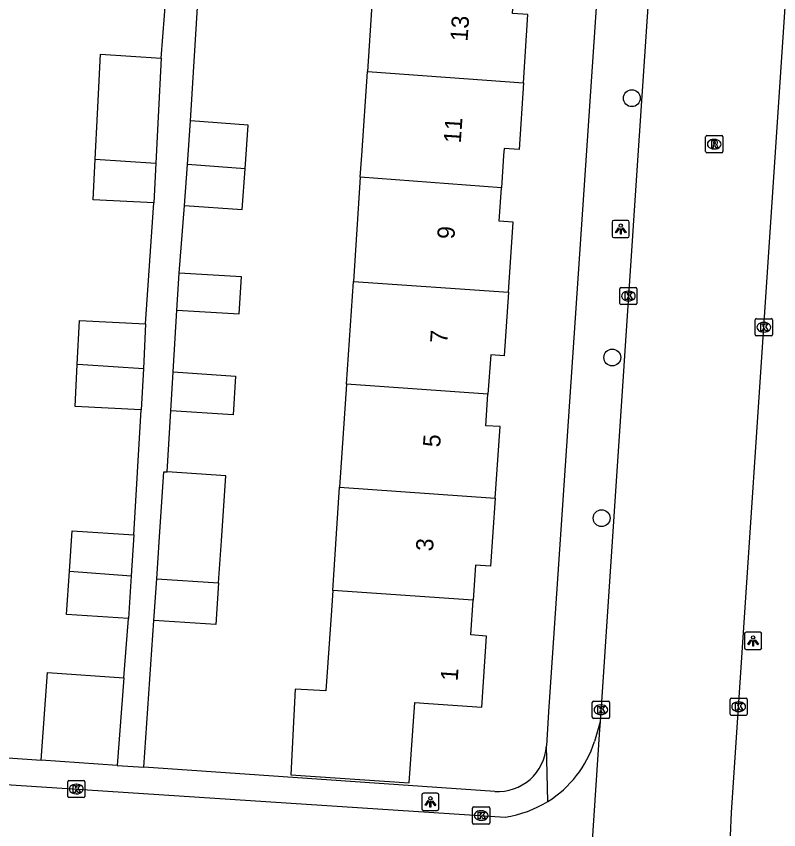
# Model space of a CAD drawing. Extents: x 161848 to 162726, y 385382 to 386521.
# Drawn here: x 162400.92 to 162445.21, y 385460.85 to 385508.07 of the extents above; entities that cross this region are included whole.
import ezdxf

# ---------------------------------------------------------------- set-up
doc = ezdxf.new("R2010")
doc.units = 0
for name, color, linetype in [('IMGEO_Boom', 7, 'Continuous'), ('IMGEO_Kolk', 7, 'Continuous'), ('IMGEO_Lichtpunt', 7, 'Continuous'), ('IMGEO_Pand', 7, 'Continuous'), ('IMGEO_Pand_nummerreeks', 7, 'Continuous'), ('IMGEO_Rijbaan_lokaal_gesloten', 7, 'Continuous'), ('IMGEO_Rijbaan_lokaal_open', 7, 'Continuous'), ('IMGEO_Rioolput', 7, 'Continuous'), ('IMGEO_Voetpad_open', 7, 'Continuous')]:
    doc.layers.add(name, color=color, linetype=linetype)

msp = doc.modelspace()

# ---------------------------------------------------------------- linework, layer by layer
at = {"layer": 'IMGEO_Boom'}
for centre in [(162436.672, 385503.315), (162435.539, 385488.266), (162434.92, 385478.936)]:
    msp.add_circle(centre, 0.489, dxfattribs=at)
at = {"layer": 'IMGEO_Kolk'}
for p, q in [((162435.973, 385491.405), (162435.973, 385492.257)), ((162436.048, 385492.331), (162436.9, 385492.331)), ((162436.461, 385492.111), (162436.486, 385492.111)), ((162436.974, 385492.257), (162436.974, 385491.405)), ((162436.484, 385491.551), (162436.459, 385491.551)), ((162436.9, 385491.331), (162436.048, 385491.331)), ((162443.84, 385489.591), (162443.84, 385490.443)), ((162443.915, 385490.517), (162444.767, 385490.517)), ((162444.328, 385490.297), (162444.353, 385490.297)), ((162444.841, 385490.443), (162444.841, 385489.591)), ((162444.351, 385489.737), (162444.326, 385489.737)), ((162444.767, 385489.517), (162443.915, 385489.517)), ((162442.379, 385467.56), (162442.379, 385468.412)), ((162442.454, 385468.486), (162443.306, 385468.486)), ((162443.38, 385468.412), (162443.38, 385467.56)), ((162434.378, 385467.383), (162434.378, 385468.235)), ((162434.453, 385468.309), (162435.305, 385468.309)), ((162434.866, 385468.089), (162434.891, 385468.089)), ((162435.379, 385468.235), (162435.379, 385467.383)), ((162442.867, 385468.266), (162442.892, 385468.266)), ((162434.889, 385467.529), (162434.864, 385467.529)), ((162443.306, 385467.486), (162442.454, 385467.486)), ((162442.89, 385467.706), (162442.865, 385467.706)), ((162435.305, 385467.309), (162434.453, 385467.309)), ((162403.982, 385463.709), (162404.834, 385463.709)), ((162403.907, 385462.783), (162403.907, 385463.635)), ((162404.395, 385463.489), (162404.42, 385463.489)), ((162404.908, 385463.635), (162404.908, 385462.783)), ((162404.834, 385462.709), (162403.982, 385462.709)), ((162404.418, 385462.929), (162404.393, 385462.929)), ((162427.425, 385461.245), (162427.425, 385462.097)), ((162427.5, 385462.171), (162428.352, 385462.171)), ((162427.913, 385461.951), (162427.938, 385461.951)), ((162428.426, 385462.097), (162428.426, 385461.245)), ((162427.936, 385461.391), (162427.911, 385461.391)), ((162428.352, 385461.171), (162427.5, 385461.171))]:
    msp.add_line(p, q, dxfattribs=at)
for points in [[(162435.973, 385491.405), (162435.973, 385492.257)], [(162436.048, 385492.331), (162436.9, 385492.331)], [(162436.294, 385492.031), (162436.417, 385492.031), (162436.417, 385491.88), (162436.547, 385492.031), (162436.711, 385492.031), (162436.565, 385491.88), (162436.718, 385491.631), (162436.566, 385491.631), (162436.481, 385491.795), (162436.417, 385491.728), (162436.417, 385491.631), (162436.294, 385491.631), (162436.294, 385492.031)], [(162436.974, 385492.257), (162436.974, 385491.405)], [(162436.9, 385491.331), (162436.048, 385491.331)], [(162443.84, 385489.591), (162443.84, 385490.443)], [(162443.915, 385490.517), (162444.767, 385490.517)], [(162444.161, 385490.217), (162444.284, 385490.217), (162444.284, 385490.066), (162444.414, 385490.217), (162444.578, 385490.217), (162444.432, 385490.066), (162444.585, 385489.817), (162444.433, 385489.817), (162444.348, 385489.981), (162444.284, 385489.914), (162444.284, 385489.817), (162444.161, 385489.817), (162444.161, 385490.217)], [(162444.841, 385490.443), (162444.841, 385489.591)], [(162444.767, 385489.517), (162443.915, 385489.517)], [(162442.379, 385467.56), (162442.379, 385468.412)], [(162442.454, 385468.486), (162443.306, 385468.486)], [(162443.38, 385468.412), (162443.38, 385467.56)], [(162434.378, 385467.383), (162434.378, 385468.235)], [(162434.453, 385468.309), (162435.305, 385468.309)], [(162434.699, 385468.009), (162434.822, 385468.009), (162434.822, 385467.858), (162434.952, 385468.009), (162435.116, 385468.009), (162434.97, 385467.858), (162435.123, 385467.609), (162434.971, 385467.609), (162434.886, 385467.773), (162434.822, 385467.706), (162434.822, 385467.609), (162434.699, 385467.609), (162434.699, 385468.009)], [(162435.379, 385468.235), (162435.379, 385467.383)], [(162442.7, 385468.186), (162442.823, 385468.186), (162442.823, 385468.035), (162442.953, 385468.186), (162443.117, 385468.186), (162442.971, 385468.035), (162443.124, 385467.786), (162442.972, 385467.786), (162442.887, 385467.95), (162442.823, 385467.883), (162442.823, 385467.786), (162442.7, 385467.786), (162442.7, 385468.186)], [(162443.306, 385467.486), (162442.454, 385467.486)], [(162435.305, 385467.309), (162434.453, 385467.309)], [(162403.982, 385463.709), (162404.834, 385463.709)], [(162403.907, 385462.783), (162403.907, 385463.635)], [(162404.228, 385463.409), (162404.351, 385463.409), (162404.351, 385463.258), (162404.481, 385463.409), (162404.645, 385463.409), (162404.499, 385463.258), (162404.652, 385463.009), (162404.5, 385463.009), (162404.415, 385463.173), (162404.351, 385463.106), (162404.351, 385463.009), (162404.228, 385463.009), (162404.228, 385463.409)], [(162404.908, 385463.635), (162404.908, 385462.783)], [(162404.834, 385462.709), (162403.982, 385462.709)], [(162427.425, 385461.245), (162427.425, 385462.097)], [(162427.5, 385462.171), (162428.352, 385462.171)], [(162427.746, 385461.871), (162427.869, 385461.871), (162427.869, 385461.72), (162427.999, 385461.871), (162428.163, 385461.871), (162428.017, 385461.72), (162428.17, 385461.471), (162428.018, 385461.471), (162427.933, 385461.635), (162427.869, 385461.568), (162427.869, 385461.471), (162427.746, 385461.471), (162427.746, 385461.871)], [(162428.426, 385462.097), (162428.426, 385461.245)], [(162428.352, 385461.171), (162427.5, 385461.171)]]:
    msp.add_lwpolyline(points, dxfattribs=at)
for centre, start, end in [((162436.05, 385492.255), 91.552, 178.448), ((162436.05, 385492.255), 91.552, 178.448), ((162436.898, 385492.255), 1.552, 88.448), ((162436.898, 385492.255), 1.552, 88.448), ((162436.05, 385491.407), 181.552, 268.448), ((162436.05, 385491.407), 181.552, 268.448), ((162436.898, 385491.407), 271.552, 358.448), ((162436.898, 385491.407), 271.552, 358.448), ((162443.917, 385490.441), 91.552, 178.448), ((162443.917, 385490.441), 91.552, 178.448), ((162444.765, 385490.441), 1.552, 88.448), ((162444.765, 385490.441), 1.552, 88.448), ((162443.917, 385489.593), 181.552, 268.448), ((162443.917, 385489.593), 181.552, 268.448), ((162444.765, 385489.593), 271.552, 358.448), ((162444.765, 385489.593), 271.552, 358.448), ((162442.456, 385468.41), 91.552, 178.448), ((162442.456, 385468.41), 91.552, 178.448), ((162443.304, 385468.41), 1.552, 88.448), ((162443.304, 385468.41), 1.552, 88.448), ((162434.455, 385468.233), 91.552, 178.448), ((162434.455, 385468.233), 91.552, 178.448), ((162435.303, 385468.233), 1.552, 88.448), ((162435.303, 385468.233), 1.552, 88.448), ((162442.456, 385467.562), 181.552, 268.448), ((162442.456, 385467.562), 181.552, 268.448), ((162443.304, 385467.562), 271.552, 358.448), ((162443.304, 385467.562), 271.552, 358.448), ((162434.455, 385467.385), 181.552, 268.448), ((162434.455, 385467.385), 181.552, 268.448), ((162435.303, 385467.385), 271.552, 358.448), ((162435.303, 385467.385), 271.552, 358.448), ((162403.984, 385463.633), 91.552, 178.448), ((162403.984, 385463.633), 91.552, 178.448), ((162404.832, 385463.633), 1.552, 88.448), ((162404.832, 385463.633), 1.552, 88.448), ((162403.984, 385462.785), 181.552, 268.448), ((162403.984, 385462.785), 181.552, 268.448), ((162404.832, 385462.785), 271.552, 358.448), ((162404.832, 385462.785), 271.552, 358.448), ((162427.502, 385462.095), 91.552, 178.448), ((162427.502, 385462.095), 91.552, 178.448), ((162428.35, 385462.095), 1.552, 88.448), ((162428.35, 385462.095), 1.552, 88.448), ((162427.502, 385461.247), 181.552, 268.448), ((162427.502, 385461.247), 181.552, 268.448), ((162428.35, 385461.247), 271.552, 358.448), ((162428.35, 385461.247), 271.552, 358.448)]:
    msp.add_arc(centre, 0.0765, start, end, dxfattribs=at)
for centre, major_axis, ratio, start_param, end_param in [((162436.46, 385491.831), (-0.387, 0.002), 0.722429, 4.712389, 7.853982), ((162436.485, 385491.831), (-0.39, 0.002), 0.717154, 1.570796, 4.712389), ((162444.327, 385490.017), (-0.387, 0.002), 0.722429, 4.712389, 7.853982), ((162444.352, 385490.017), (-0.39, 0.002), 0.717154, 1.570796, 4.712389), ((162434.865, 385467.809), (-0.387, 0.002), 0.722429, 4.712389, 7.853982), ((162434.89, 385467.809), (-0.39, 0.002), 0.717154, 1.570796, 4.712389), ((162442.866, 385467.986), (-0.387, 0.002), 0.722429, 4.712389, 7.853982), ((162442.891, 385467.986), (-0.39, 0.002), 0.717154, 1.570796, 4.712389), ((162404.394, 385463.209), (-0.387, 0.002), 0.722429, 4.712389, 7.853982), ((162404.419, 385463.209), (-0.39, 0.002), 0.717154, 1.570796, 4.712389), ((162427.912, 385461.671), (-0.387, 0.002), 0.722429, 4.712389, 7.853982), ((162427.937, 385461.671), (-0.39, 0.002), 0.717154, 1.570796, 4.712389)]:
    msp.add_ellipse(centre, major_axis=major_axis, ratio=ratio, start_param=start_param, end_param=end_param, dxfattribs=at)
at = {"layer": 'IMGEO_Lichtpunt'}
for p, q in [((162435.531, 385496.126), (162435.531, 385495.319)), ((162435.531, 385496.126), (162435.531, 385495.319)), ((162436.433, 385496.221), (162435.625, 385496.221)), ((162436.433, 385496.221), (162435.625, 385496.221)), ((162436.527, 385495.319), (162436.527, 385496.126)), ((162436.527, 385495.319), (162436.527, 385496.126)), ((162435.625, 385495.225), (162436.433, 385495.225)), ((162435.625, 385495.225), (162436.433, 385495.225)), ((162443.22, 385472.215), (162443.22, 385471.408)), ((162443.22, 385472.215), (162443.22, 385471.408)), ((162444.122, 385472.31), (162443.314, 385472.31)), ((162444.122, 385472.31), (162443.314, 385472.31)), ((162444.216, 385471.408), (162444.216, 385472.215)), ((162444.216, 385471.408), (162444.216, 385472.215)), ((162443.314, 385471.314), (162444.122, 385471.314)), ((162443.314, 385471.314), (162444.122, 385471.314)), ((162424.475, 385462.869), (162424.475, 385462.062)), ((162424.475, 385462.869), (162424.475, 385462.062)), ((162425.377, 385462.964), (162424.569, 385462.964)), ((162425.377, 385462.964), (162424.569, 385462.964)), ((162425.471, 385462.062), (162425.471, 385462.869)), ((162425.471, 385462.062), (162425.471, 385462.869)), ((162424.569, 385461.968), (162425.377, 385461.968)), ((162424.569, 385461.968), (162425.377, 385461.968))]:
    msp.add_line(p, q, dxfattribs=at)
for points in [[(162435.905, 385495.79), (162435.944, 385495.762), (162435.756, 385495.5), (162435.718, 385495.527), (162435.905, 385495.79)], [(162436.117, 385495.762), (162436.155, 385495.789), (162436.342, 385495.527), (162436.303, 385495.499), (162436.117, 385495.762)], [(162436.007, 385495.742), (162436.054, 385495.742), (162436.054, 385495.42), (162436.007, 385495.42), (162436.007, 385495.742)], [(162443.594, 385471.879), (162443.633, 385471.851), (162443.445, 385471.589), (162443.407, 385471.616), (162443.594, 385471.879)], [(162443.696, 385471.831), (162443.743, 385471.831), (162443.743, 385471.509), (162443.696, 385471.509), (162443.696, 385471.831)], [(162443.806, 385471.851), (162443.844, 385471.878), (162444.031, 385471.616), (162443.992, 385471.588), (162443.806, 385471.851)], [(162424.849, 385462.533), (162424.888, 385462.505), (162424.7, 385462.243), (162424.662, 385462.27), (162424.849, 385462.533)], [(162424.951, 385462.485), (162424.998, 385462.485), (162424.998, 385462.163), (162424.951, 385462.163), (162424.951, 385462.485)], [(162425.061, 385462.505), (162425.099, 385462.532), (162425.286, 385462.27), (162425.247, 385462.242), (162425.061, 385462.505)]]:
    msp.add_lwpolyline(points, dxfattribs=at)
for centre in [(162436.03, 385495.924), (162443.719, 385472.013), (162424.974, 385462.667)]:
    msp.add_circle(centre, 0.0994, dxfattribs=at)
for centre, start, end in [((162435.625, 385496.126), 90, 180), ((162435.625, 385496.126), 90, 180), ((162436.433, 385496.126), 0, 90), ((162436.433, 385496.126), 0, 90), ((162435.625, 385495.319), 180, 270), ((162435.625, 385495.319), 180, 270), ((162436.433, 385495.319), 270, 0), ((162436.433, 385495.319), 270, 360), ((162443.314, 385472.215), 90, 180), ((162443.314, 385472.215), 90, 180), ((162444.122, 385472.215), 0, 90), ((162444.122, 385472.215), 0, 90), ((162443.314, 385471.408), 180, 270), ((162443.314, 385471.408), 180, 270), ((162444.122, 385471.408), 270, 0), ((162444.122, 385471.408), 270, 360), ((162424.569, 385462.869), 90, 180), ((162424.569, 385462.869), 90, 180), ((162425.377, 385462.869), 0, 90), ((162425.377, 385462.869), 0, 90), ((162424.569, 385462.062), 180, 270), ((162424.569, 385462.062), 180, 270), ((162425.377, 385462.062), 270, 0), ((162425.377, 385462.062), 270, 360)]:
    msp.add_arc(centre, 0.0946, start, end, dxfattribs=at)
at = {"layer": 'IMGEO_Pand'}
for points in [[(162421.714, 385510.843), (162421.314, 385504.866)], [(162430.38, 385504.214), (162430.642, 385508.18), (162429.752, 385508.239), (162429.886, 385510.273)], [(162405.5, 385499.78), (162405.632, 385502.406), (162405.806, 385505.866), (162409.327, 385505.639)], [(162409.327, 385505.639), (162409.155, 385502.229), (162409.02, 385499.549)], [(162420.904, 385498.73), (162420.989, 385500), (162421.314, 385504.866)], [(162421.314, 385504.866), (162430.38, 385504.214)], [(162430.38, 385504.214), (162430.125, 385500.339), (162429.25, 385500.396), (162429.223, 385500), (162429.095, 385498.122)], [(162410.864, 385499.475), (162411.045, 385502)], [(162414.216, 385499.226), (162414.397, 385501.761), (162411.045, 385502)], [(162408.904, 385497.243), (162405.382, 385497.42), (162405.5, 385499.78)], [(162405.5, 385499.78), (162409.02, 385499.549)], [(162409.02, 385499.549), (162408.904, 385497.243)], [(162410.694, 385497.089), (162410.864, 385499.475)], [(162410.694, 385497.089), (162414.047, 385496.85), (162414.216, 385499.226)], [(162414.216, 385499.226), (162410.864, 385499.475)], [(162420.904, 385498.73), (162420.499, 385492.669)], [(162429.095, 385498.122), (162420.904, 385498.73)], [(162429.511, 385492.064), (162429.789, 385496.12), (162428.963, 385496.176), (162429.095, 385498.122)], [(162410.248, 385491.008), (162410.376, 385493.152)], [(162410.248, 385491.008), (162413.869, 385490.793), (162413.997, 385492.937), (162410.376, 385493.152)], [(162420.101, 385486.721), (162420.499, 385492.669)], [(162420.499, 385492.669), (162429.511, 385492.064)], [(162429.511, 385492.064), (162429.257, 385488.361), (162428.476, 385488.415), (162428.32, 385486.143)], [(162404.466, 385487.85), (162404.595, 385490.412), (162408.434, 385490.219)], [(162408.434, 385490.219), (162408.303, 385487.602)], [(162408.184, 385485.233), (162404.344, 385485.426), (162404.466, 385487.85)], [(162408.303, 385487.602), (162404.788, 385487.832), (162404.466, 385487.85)], [(162408.303, 385487.602), (162408.184, 385485.233)], [(162409.9, 385485.159), (162410.035, 385487.429)], [(162410.035, 385487.429), (162413.654, 385487.174), (162413.521, 385484.943), (162409.9, 385485.159)], [(162420.101, 385486.721), (162419.7, 385480.727)], [(162428.32, 385486.143), (162420.101, 385486.721)], [(162428.733, 385480.099), (162429.018, 385484.249), (162428.194, 385484.305), (162428.32, 385486.143)], [(162409.079, 385475.422), (162409.244, 385477.86), (162409.499, 385481.634), (162409.69, 385481.621)], [(162412.671, 385475.178), (162412.836, 385477.617), (162413.091, 385481.391), (162409.69, 385481.621)], [(162419.299, 385474.728), (162419.7, 385480.727)], [(162419.7, 385480.727), (162428.733, 385480.099)], [(162428.733, 385480.099), (162428.463, 385476.154), (162427.595, 385476.213), (162427.455, 385474.174)], [(162404.007, 385475.856), (162404.165, 385478.202), (162407.757, 385477.96)], [(162407.757, 385477.96), (162407.597, 385475.591)], [(162407.429, 385473.101), (162403.837, 385473.343), (162404.007, 385475.856)], [(162404.007, 385475.856), (162407.597, 385475.591)], [(162407.597, 385475.591), (162407.429, 385473.101)], [(162408.916, 385473), (162409.079, 385475.422)], [(162412.671, 385475.178), (162412.508, 385472.758), (162408.916, 385473)], [(162409.079, 385475.422), (162412.671, 385475.178)], [(162419.299, 385474.728), (162419.222, 385473.577), (162418.902, 385468.907), (162417.114, 385468.999), (162416.861, 385464.042), (162423.738, 385463.564), (162424.063, 385468.232), (162424.856, 385468.178), (162427.958, 385467.965), (162428.24, 385472.092), (162427.317, 385472.155), (162427.455, 385474.174)], [(162427.455, 385474.174), (162419.299, 385474.728)], [(162402.369, 385464.886), (162402.741, 385469.977), (162407.163, 385469.663)], [(162407.163, 385469.663), (162406.774, 385464.58)], [(162406.774, 385464.58), (162402.369, 385464.886)]]:
    msp.add_lwpolyline(points, dxfattribs=at)
at = {"layer": 'IMGEO_Rijbaan_lokaal_gesloten'}
for points in [[(162442.418, 385580.396), (162442.248, 385577.631), (162439.944, 385543.379), (162439.699, 385539.748), (162437.017, 385500), (162434.834, 385467.105)], [(162442.399, 385460.482), (162442.465, 385461.839), (162450.162, 385577.468), (162450.352, 385579.883)], [(162434.834, 385467.105), (162434.805, 385466.668), (162433.595, 385448.457), (162433.536, 385447.496)]]:
    msp.add_lwpolyline(points, dxfattribs=at)
at = {"layer": 'IMGEO_Rijbaan_lokaal_open'}
for points in [[(162434.834, 385467.105), (162434.504, 385465.962)], [(162384.026, 385464.541), (162429.312, 385461.583)]]:
    msp.add_lwpolyline(points, dxfattribs=at)
for centre, radius, start, end in [((162428.418, 385467.911), 6.39, 302.0042, 342.2435), ((162428.411, 385467.927), 6.407, 278.0819, 301.9839)]:
    msp.add_arc(centre, radius, start, end, dxfattribs=at)
at = {"layer": 'IMGEO_Rioolput'}
for p, q in [((162440.963, 385500.222), (162440.963, 385501.074)), ((162441.038, 385501.148), (162441.89, 385501.148)), ((162441.964, 385501.074), (162441.964, 385500.222)), ((162441.451, 385500.928), (162441.476, 385500.928)), ((162441.89, 385500.148), (162441.038, 385500.148)), ((162441.474, 385500.368), (162441.449, 385500.368))]:
    msp.add_line(p, q, dxfattribs=at)
for points in [[(162440.963, 385500.222), (162440.963, 385501.074)], [(162441.038, 385501.148), (162441.89, 385501.148)], [(162441.964, 385501.074), (162441.964, 385500.222)], [(162441.552, 385500.846), (162441.3, 385500.848), (162441.3, 385500.448)], [(162441.3, 385500.448), (162441.424, 385500.448), (162441.424, 385500.61), (162441.435, 385500.61)], [(162441.478, 385500.767), (162441.424, 385500.767), (162441.424, 385500.686)], [(162441.424, 385500.686), (162441.476, 385500.686)], [(162441.482, 385500.581), (162441.553, 385500.448), (162441.693, 385500.448), (162441.628, 385500.574)], [(162441.89, 385500.148), (162441.038, 385500.148)]]:
    msp.add_lwpolyline(points, dxfattribs=at)
for centre, radius, start, end in [((162441.04, 385501.072), 0.0765, 91.552, 178.448), ((162441.04, 385501.072), 0.0765, 91.552, 178.448), ((162441.888, 385501.072), 0.0765, 1.552, 88.448), ((162441.888, 385501.072), 0.0765, 1.552, 88.448), ((162441.434, 385500.557), 0.0533, 26.0293, 88.6989), ((162441.46, 385500.875), 0.19, 274.7715, 282.9687), ((162441.484, 385500.671), 0.0964, 77.0061, 93.1865), ((162441.498, 385500.728), 0.0378, 276.6634, 79.6772), ((162441.551, 385500.736), 0.109, 350.3612, 89.416), ((162441.549, 385500.736), 0.112, 277.5842, 350.9817), ((162441.533, 385500.521), 0.108, 29.5134, 73.7905), ((162441.04, 385500.224), 0.0765, 181.552, 268.448), ((162441.04, 385500.224), 0.0765, 181.552, 268.448), ((162441.888, 385500.224), 0.0765, 271.552, 358.448), ((162441.888, 385500.224), 0.0765, 271.552, 358.448)]:
    msp.add_arc(centre, radius, start, end, dxfattribs=at)
for centre, major_axis, ratio, start_param, end_param in [((162441.45, 385500.648), (-0.387, 0.002), 0.722429, 4.712389, 7.853982), ((162441.475, 385500.648), (-0.39, 0.002), 0.717154, 1.570796, 4.712389)]:
    msp.add_ellipse(centre, major_axis=major_axis, ratio=ratio, start_param=start_param, end_param=end_param, dxfattribs=at)
at = {"layer": 'IMGEO_Voetpad_open'}
for points in [[(162439.383, 385579.377), (162434.023, 385500), (162431.842, 385467.698), (162431.712, 385465.708)], [(162409.327, 385505.639), (162409.628, 385509.381)], [(162411.045, 385502), (162411.485, 385509.24)], [(162408.434, 385490.219), (162408.904, 385497.243)], [(162410.376, 385493.152), (162410.694, 385497.089)], [(162410.035, 385487.429), (162410.248, 385491.008)], [(162407.757, 385477.96), (162408.184, 385485.233)], [(162409.69, 385481.621), (162409.9, 385485.159)], [(162407.163, 385469.663), (162407.429, 385473.101)], [(162408.325, 385464.473), (162408.916, 385473)], [(162431.805, 385462.492), (162431.712, 385465.708)], [(162398.522, 385465.148), (162402.369, 385464.886)], [(162406.774, 385464.58), (162408.325, 385464.473)], [(162428.716, 385463.074), (162424.525, 385463.35), (162408.325, 385464.473)]]:
    msp.add_lwpolyline(points, dxfattribs=at)
msp.add_arc((162428.905, 385465.88), 2.812, 266.1485, 356.4936, dxfattribs=at)

# ---------------------------------------------------------------- texts
at = {"layer": 'IMGEO_Pand_nummerreeks'}
for s, rotation, p in [('13', 86.2191, (162427.129, 385506.595)), ('11', 86.2191, (162426.739, 385500.682)), ('9', 86.08, (162426.364, 385495.111)), ('7', 86.08, (162425.95, 385489.07)), ('5', 86.08, (162425.536, 385483.029)), ('3', 86.08, (162425.122, 385476.988)), ('1', 85.8921, (162426.555, 385469.455))]:
    msp.add_text(s, height=1, rotation=rotation, dxfattribs=at).set_placement(p)

doc.saveas('drawing.dxf')
